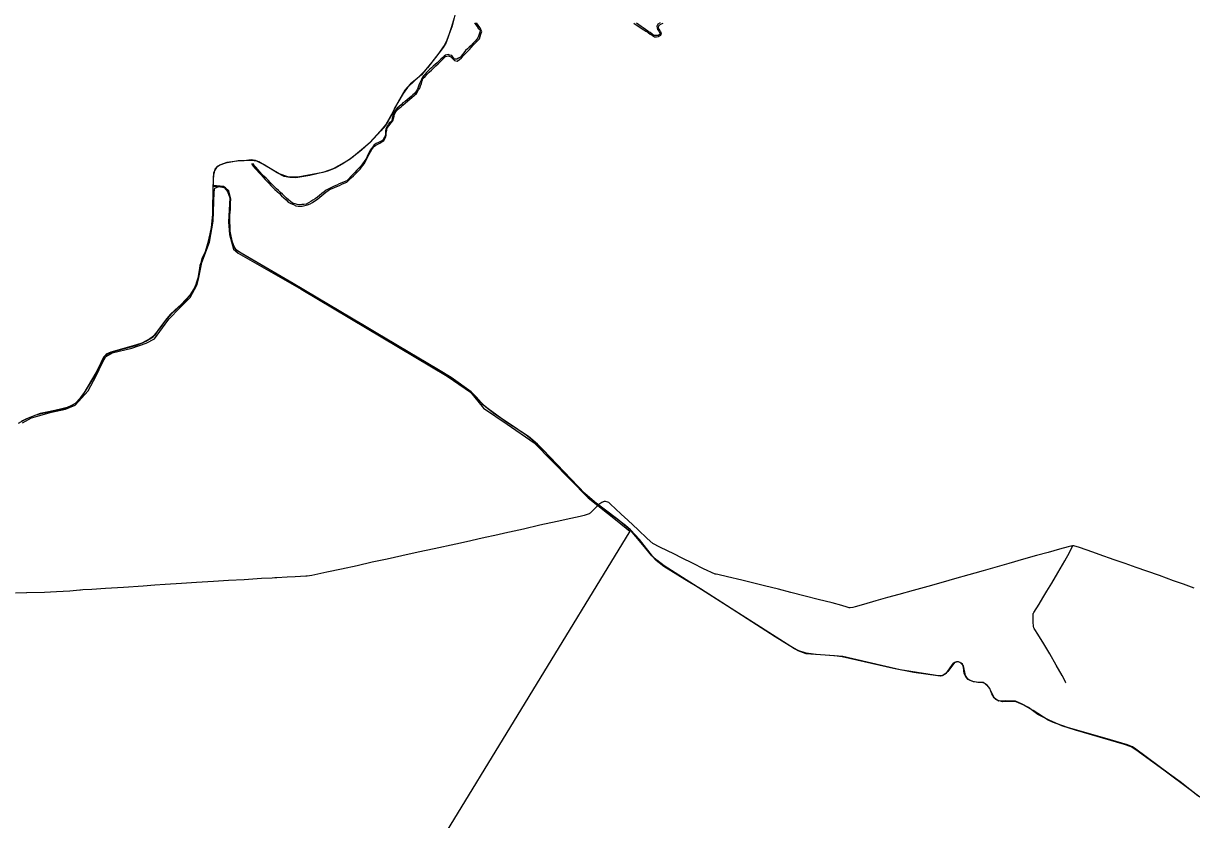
# Model space of a CAD drawing. Extents: x -789162 to -606354, y -1062736 to -945481.
# Drawn here: x -717217 to -713459, y -974592 to -972031 of the extents above; entities that cross this region are included whole.
import ezdxf

# ---------------------------------------------------------------- set-up
doc = ezdxf.new("R2010")
doc.units = 0
for name, color, linetype in [('_SIRSI VZTAHY_CYKLOTRASY MISTNI S', 7, 'Continuous'), ('_SIRSI VZTAHY_NATURA_EVL', 7, 'Continuous'), ('_SIRSI VZTAHY_OP vodnich zdroju II stupne', 7, 'Continuous'), ('_SIRSI VZTAHY_SILNICE III TRIDY_STAV', 7, 'Continuous'), ('_SIRSI VZTAHY_VTL PLYNOVOD', 7, 'Continuous')]:
    doc.layers.add(name, color=color, linetype=linetype)

msp = doc.modelspace()

# ---------------------------------------------------------------- linework, layer by layer
at = {"layer": '_SIRSI VZTAHY_CYKLOTRASY MISTNI S'}
for points in [[(-715828.3, -972000.4), (-715838, -972039.4), (-715854.3, -972085), (-715863.4, -972101.7), (-715883.5, -972130.7), (-715917, -972174.2), (-715934.8, -972193.2), (-715981, -972237.1), (-715995.6, -972256.6), (-716023.2, -972303.9), (-716028.5, -972318.5), (-716044.4, -972346.4), (-716053.2, -972360.2), (-716067, -972376.7), (-716101.4, -972413.9), (-716114.8, -972426.1), (-716122.7, -972432.6), (-716161.8, -972464.7), (-716191.6, -972484.2), (-716214.3, -972496.2), (-716235.5, -972505.2), (-716253.7, -972511.1), (-716334.4, -972526.1), (-716363, -972525.6), (-716393.6, -972515.2), (-716459.9, -972476.3), (-716470.3, -972472.5), (-716477.4, -972471), (-716484.4, -972470.4), (-716506.8, -972472.8), (-716528.7, -972474), (-716562.2, -972479), (-716582.6, -972485.6), (-716593.1, -972491.1), (-716600.6, -972500.1), (-716603.6, -972509.2), (-716606.4, -972523.4), (-716606, -972552.2)], [(-717232.7, -973317.2), (-717205.5, -973302), (-717175.4, -973290.2), (-717159.2, -973285.4), (-717080, -973268), (-717073.5, -973265.5), (-717065.4, -973262.2), (-717050.6, -973253), (-717033, -973235.6), (-717018.8, -973216.8), (-716981.8, -973156), (-716974.6, -973142.2), (-716966, -973118.8), (-716958.2, -973103.8), (-716949.8, -973095.8), (-716934.4, -973088.8), (-716903.7, -973080.3), (-716855.4, -973066.8), (-716833.4, -973058.8), (-716823, -973053.2), (-716799.4, -973038.8), (-716773.6, -973007.4), (-716760.4, -972988.6), (-716739.2, -972964), (-716696.4, -972924.8), (-716680.2, -972905), (-716667.6, -972884.6), (-716655.8, -972856.4), (-716649.8, -972819.4), (-716648.1, -972808.9), (-716630.6, -972764.4), (-716625.4, -972746), (-716621.7, -972731.2), (-716612, -972688.8), (-716607.4, -972645), (-716607.1, -972623.2), (-716606.3, -972573), (-716606, -972552.2)], [(-713438.6, -974515), (-713495.5, -974470), (-713530.4, -974445.7), (-713638.1, -974364.7), (-713649.1, -974358), (-713665.6, -974351.5), (-713720.3, -974335.5), (-713858.5, -974295.2), (-713906.1, -974278.3), (-713920.9, -974271.3), (-713968.6, -974240.5), (-714000.8, -974222), (-714023, -974212.8), (-714028.6, -974211.4), (-714066.4, -974212.9), (-714082.1, -974208.8), (-714089, -974204.9), (-714092.8, -974200.6), (-714110.6, -974166.6), (-714125.7, -974153.1), (-714130.3, -974151.2), (-714161, -974148.1), (-714173.9, -974143.3), (-714180.3, -974138.8), (-714185.7, -974131.8), (-714190.2, -974122.2), (-714192.9, -974101.8), (-714196.5, -974092.2), (-714200.6, -974088.1), (-714208.5, -974084.4), (-714215, -974083.8), (-714222, -974086.8), (-714243.2, -974115.2), (-714252.3, -974123.9), (-714258.8, -974127.9), (-714267, -974129.8), (-714307.3, -974123.5), (-714396.5, -974109.5), (-714580.6, -974066.8), (-714666.6, -974060.5), (-714698.6, -974056.4), (-714722.5, -974048.9), (-714736.5, -974042.6), (-715156, -973775.3), (-715179.6, -973757.4), (-715192.7, -973744.5), (-715235.2, -973691.3), (-715264, -973660.2), (-715279.9, -973645.8), (-715373.3, -973574.8), (-715396.3, -973555.2), (-715409.8, -973543.7), (-715544.6, -973402.6), (-715563.3, -973384.3), (-715592.6, -973359.6), (-715665.8, -973310.9), (-715722.3, -973271.1), (-715736.3, -973258.9), (-715760.7, -973231.6), (-715776.7, -973215.9), (-715840.4, -973170.2), (-715881.5, -973144.9), (-716047.8, -973046.2), (-716349.5, -972867.1), (-716528.8, -972762), (-716536.1, -972755.2), (-716543.5, -972740.1), (-716548.2, -972721.6), (-716553, -972690.1), (-716553.5, -972657), (-716550.7, -972628), (-716550.3, -972608.4), (-716550, -972596.6), (-716551.2, -972586.4), (-716556.3, -972569.9), (-716566.6, -972559.6), (-716573.2, -972556.1), (-716606, -972552.2)]]:
    msp.add_lwpolyline(points, dxfattribs=at)
at = {"layer": '_SIRSI VZTAHY_NATURA_EVL'}
for points in [[(-715765.6, -972029.8), (-715761.6, -972035.4), (-715757.6, -972041), (-715753.7, -972046.6), (-715746.9, -972052.6), (-715748.9, -972059.1), (-715750.9, -972065.6), (-715752.9, -972072.1), (-715755.4, -972077.1), (-715757.9, -972082.2), (-715764.1, -972088.7), (-715770.4, -972095.2), (-715776.6, -972101.7), (-715782.5, -972107.3), (-715788.4, -972113), (-715794.4, -972118.6), (-715800, -972125.7), (-715805.7, -972132.7), (-715811.3, -972139.8), (-715817.2, -972143.2), (-715823.1, -972146.6), (-715829.9, -972146.6), (-715834.6, -972140.6), (-715839.2, -972134.7), (-715844.8, -972133), (-715850.2, -972131.3), (-715858.7, -972133), (-715863.3, -972136.8), (-715868, -972140.6), (-715874.1, -972146.3), (-715880.3, -972152.1), (-715886.4, -972157.8), (-715892.6, -972163.5), (-715898.5, -972168.6), (-715904.4, -972173.6), (-715909.5, -972178.7), (-715914.6, -972183.8), (-715919.7, -972188.9), (-715924.2, -972194), (-715928.7, -972199), (-715933.2, -972204.1), (-715936.6, -972211.8), (-715940, -972219.4), (-715943.4, -972227), (-715946.8, -972235.9), (-715950.1, -972244.8), (-715954.4, -972250.7), (-715958.6, -972256.6), (-715964.1, -972261.3), (-715969.6, -972265.9), (-715976.2, -972271.2), (-715982.8, -972276.5), (-715989.3, -972281.8), (-715995.9, -972287.1), (-716002.2, -972292.6), (-716008.6, -972298.1), (-716014.1, -972304), (-716019.6, -972309.9), (-716023.4, -972315.9), (-716027.2, -972321.8), (-716028.7, -972329.1), (-716030.2, -972336.3), (-716031.9, -972345.2), (-716039.6, -972350.2), (-716043.5, -972357), (-716047.5, -972363.8), (-716051.4, -972370.6), (-716052, -972378.2), (-716052.6, -972385.8), (-716053.1, -972393.4), (-716056.9, -972400.2), (-716060.8, -972407), (-716067.7, -972410.6), (-716074.7, -972414.2), (-716081.7, -972417.8), (-716088.7, -972421.4), (-716093.3, -972427.9), (-716098, -972434.5), (-716102.6, -972441.1), (-716106.9, -972449.9), (-716111.1, -972458.7), (-716115.4, -972467.6), (-716120.7, -972475), (-716126, -972482.4), (-716131.2, -972489.8), (-716137.8, -972496.6), (-716144.2, -972503.4), (-716150.8, -972510.2), (-716157.2, -972517), (-716163.8, -972523.8), (-716170.2, -972530.6), (-716176.8, -972537.4), (-716184.8, -972540.8), (-716192.8, -972544.1), (-716200.9, -972547.5), (-716208.9, -972550.9), (-716216.9, -972554.3), (-716225.4, -972558.5), (-716233.9, -972562.8), (-716242.4, -972567), (-716249.6, -972572.7), (-716256.7, -972578.4), (-716263.9, -972584.1), (-716271.1, -972589.8), (-716278.3, -972595.6), (-716285.5, -972599.8), (-716292.6, -972604), (-716299.7, -972608.3), (-716306.9, -972612.5), (-716314.3, -972613.2), (-716321.7, -972613.9), (-716329.1, -972614.6), (-716335.8, -972613.2), (-716342.5, -972611.8), (-716349.2, -972610.4), (-716356.7, -972604.6), (-716364.1, -972598.8), (-716370.6, -972592.8), (-716377.1, -972586.8), (-716383.6, -972580.8), (-716390.1, -972574.8), (-716396.7, -972568.8), (-716403.2, -972562.8), (-716409.8, -972556.1), (-716416.4, -972549.3), (-716423, -972542.6), (-716429.7, -972535.8), (-716436.3, -972529.1), (-716442.9, -972522.3), (-716449.5, -972515.6), (-716456.1, -972508.8), (-716462.5, -972501.4), (-716468.8, -972494), (-716475.2, -972486.6), (-716475.2, -972483.6), (-716482.4, -972482.9), (-716482.4, -972483.6), (-716477.3, -972490), (-716472.2, -972496.3), (-716465.6, -972503.6), (-716459, -972510.9), (-716452.4, -972518.2), (-716445.8, -972525.5), (-716439.2, -972532.8), (-716432.9, -972539.2), (-716426.7, -972545.6), (-716420.4, -972552), (-716414.1, -972558.4), (-716407.9, -972564.9), (-716400.7, -972571.7), (-716393.5, -972578.4), (-716386.3, -972585.2), (-716379.1, -972592), (-716371.9, -972598.8), (-716364.7, -972605.6), (-716356.5, -972609.8), (-716348.3, -972614), (-716340.1, -972618.2), (-716333.4, -972618.5), (-716326.6, -972618.8), (-716319.8, -972619.1), (-716311.3, -972617), (-716302.9, -972614.9), (-716294.8, -972611.1), (-716286.8, -972607.2), (-716278.9, -972601.6), (-716271, -972596), (-716263.1, -972590.3), (-716256.9, -972584.7), (-716250.6, -972579), (-716244.4, -972573.4), (-716238.1, -972569.1), (-716231.8, -972564.9), (-716223.9, -972561.8), (-716216, -972558.7), (-716208.1, -972555.6), (-716200.2, -972552), (-716192.4, -972548.4), (-716184.6, -972544.8), (-716176.8, -972541.2), (-716169.4, -972534.7), (-716162, -972528.2), (-716154.7, -972521.8), (-716149.3, -972516.4), (-716144, -972511), (-716138.6, -972505.6), (-716134, -972499.7), (-716129.3, -972493.8), (-716124.7, -972487.9), (-716120, -972481.9), (-716116.2, -972474.3), (-716112.4, -972466.7), (-716108.6, -972459.1), (-716104.8, -972451.4), (-716100.2, -972444.1), (-716095.7, -972436.8), (-716091.2, -972429.4), (-716087.4, -972426.1), (-716083.6, -972422.7), (-716076.8, -972419.2), (-716070.3, -972415.9), (-716063.9, -972412.5), (-716057.4, -972409.1), (-716054, -972402.8), (-716050.6, -972396.4), (-716050.2, -972390.5), (-716049.8, -972384.6), (-716048, -972375.7), (-716046.3, -972366.8), (-716040.8, -972359.2), (-716035.3, -972351.6), (-716028.6, -972344.8), (-716026, -972337.1), (-716024.5, -972329.9), (-716022.9, -972322.7), (-716018.7, -972315.9), (-716014.5, -972309.1), (-716008.3, -972304), (-716002.1, -972299), (-715995.9, -972293.9), (-715988.7, -972287.7), (-715981.5, -972281.5), (-715974.3, -972275.2), (-715967.1, -972269), (-715959.9, -972262.8), (-715952.7, -972256.6), (-715949, -972251), (-715945.4, -972245.3), (-715941.7, -972239.7), (-715939.1, -972231.9), (-715936.6, -972224), (-715934, -972216.2), (-715931.5, -972208.4), (-715924.7, -972201.6), (-715918, -972194.8), (-715911.2, -972188.1), (-715904.1, -972181.3), (-715897, -972174.5), (-715889.8, -972167.7), (-715882.7, -972161), (-715875.6, -972154.2), (-715870, -972148.8), (-715864.3, -972143.4), (-715858.7, -972138.1), (-715849.4, -972135.6), (-715841.8, -972138.9), (-715835.8, -972144.9), (-715829.9, -972150.8), (-715821.4, -972152.5), (-715814.2, -972147), (-715807.1, -972141.5), (-715800.9, -972134.8), (-715794.7, -972128.2), (-715788.6, -972121.5), (-715782.4, -972114.9), (-715776.2, -972108.2), (-715770, -972101.6), (-715763.9, -972094.9), (-715759.1, -972090.1), (-715754.3, -972085.3), (-715749.5, -972080.5), (-715747.2, -972072.9), (-715745, -972065.3), (-715742.7, -972057.7), (-715745.2, -972051.3), (-715747.8, -972044.9), (-715753.7, -972036.9), (-715759.6, -972028.9)], [(-715253.7, -972030.8), (-715245.6, -972036), (-715237.4, -972041.2), (-715229.3, -972046.5), (-715221.2, -972051.8), (-715214.2, -972056.3), (-715207.3, -972060.9), (-715200.3, -972065.4), (-715193.4, -972070), (-715186.4, -972074.6), (-715180.1, -972074.2), (-715173.8, -972073.8), (-715166.1, -972068.7), (-715164.4, -972061.9), (-715167, -972057.2), (-715169.5, -972052.6), (-715174.6, -972044.9), (-715172.1, -972037.3), (-715164.4, -972032.2), (-715158.9, -972030.6)], [(-715168.7, -972029.8), (-715176.3, -972033.1), (-715179.7, -972039.9), (-715178.4, -972045.4), (-715177.1, -972050.9), (-715172.1, -972057.7), (-715168.7, -972066.1), (-715175.4, -972070.4), (-715180.9, -972070.4), (-715186.4, -972070.4), (-715193.8, -972065.6), (-715201.1, -972060.7), (-715208.4, -972055.9), (-715215.6, -972050.9), (-715222.8, -972045.8), (-715230, -972040.7), (-715237.2, -972035.6), (-715244.4, -972030.6)]]:
    msp.add_lwpolyline(points, dxfattribs=at)
at = {"layer": '_SIRSI VZTAHY_OP vodnich zdroju II stupne'}
msp.add_lwpolyline([(-717219.9, -973315.7), (-717190.8, -973299.9), (-717126, -973281.3), (-717081, -973272.1), (-717050.6, -973258.9), (-717008.2, -973212.6), (-716983.1, -973164.9), (-716963.3, -973123.9), (-716951.3, -973102.7), (-716931.5, -973090.8), (-716868, -973075), (-716821.7, -973059.1), (-716795.2, -973045.9), (-716760.8, -972998.2), (-716748.9, -972982.4), (-716713.2, -972945.3), (-716680.2, -972912.2), (-716659, -972872.6), (-716652.4, -972848.7), (-716643.1, -972799.8), (-716618, -972735), (-716606.1, -972667.5), (-716603.4, -972573.6), (-716600.7, -972561.3), (-716587.9, -972555.9), (-716570.8, -972559.1), (-716560.1, -972572), (-716552.7, -972592.2), (-716556.9, -972669.1), (-716553.7, -972709.7), (-716540.9, -972756.7), (-716526, -972770.5), (-716323.1, -972885.9), (-715853.3, -973165.6), (-715779, -973216.7), (-715736.3, -973268.8), (-715660.2, -973319.5), (-715573.4, -973379.6), (-715399.9, -973557.1), (-715306.5, -973630.5), (-715266.5, -973663.8), (-715915.9, -974727.4)], dxfattribs=at)
at = {"layer": '_SIRSI VZTAHY_SILNICE III TRIDY_STAV'}
for points in [[(-715831.7, -972012.9), (-715839.5, -972041.8), (-715849.1, -972070.7), (-715857.4, -972092.8), (-715867, -972108.4), (-715880.3, -972126.7), (-715902.8, -972155.6), (-715922.6, -972179.5), (-715936.5, -972196.3), (-715956.5, -972213.7), (-715972.1, -972225.8), (-715989.5, -972246), (-716007.4, -972275.9), (-716032.7, -972323.6), (-716050.6, -972355.9), (-716068.9, -972377.7), (-716102, -972414.4), (-716129.5, -972438.3), (-716169, -972470.4), (-716219.9, -972498.4), (-716250.2, -972509.9), (-716295.2, -972520), (-716340.6, -972527.3), (-716359.4, -972526.9), (-716378, -972523.1), (-716401, -972511.9), (-716442.5, -972486.1), (-716466.4, -972473.8), (-716484.5, -972471.9), (-716526, -972473.6), (-716566.7, -972480.7), (-716584.9, -972487.4), (-716595.9, -972494.4), (-716601.2, -972502.6), (-716605.4, -972512.2), (-716606.9, -972540.8), (-716607.1, -972557.1)], [(-716607.1, -972557.1), (-716607.2, -972575.2), (-716606.9, -972609.5), (-716610.8, -972676.9), (-716617.9, -972713.6), (-716623.5, -972746.2), (-716632.1, -972766.7), (-716642.4, -972786.8), (-716651.8, -972825.5), (-716656.2, -972849.9), (-716666.8, -972883.4), (-716679.2, -972902.7), (-716709.1, -972935.3), (-716730.2, -972953.6), (-716744.9, -972966.9), (-716755.3, -972980.5), (-716782, -973015.6), (-716795.3, -973034.4), (-716810, -973045.4), (-716836.2, -973059.6), (-716864.2, -973068.3), (-716906, -973079.9), (-716935.7, -973088.8), (-716950.6, -973094.8), (-716960.4, -973107.8), (-716980.4, -973149.4), (-717026, -973225.1), (-717048, -973252.1), (-717061.9, -973260.1), (-717075.6, -973266.3), (-717093.1, -973270.2), (-717115.2, -973275.7), (-717141.8, -973281.2), (-717163.1, -973285.9), (-717190.8, -973296.2), (-717223, -973310.6)], [(-713432.9, -974518.9), (-713463.3, -974495.7), (-713547.9, -974432.4), (-713638.4, -974367), (-713653.2, -974357.4), (-713674.4, -974349.9), (-713832.7, -974304.2), (-713877, -974290), (-713917.3, -974271.8), (-713953.3, -974253.3), (-713984.2, -974231.5), (-714006.5, -974219.3), (-714025.3, -974210.9), (-714057.7, -974209.3), (-714079.3, -974210.6), (-714088.2, -974205.8), (-714094.4, -974199.5), (-714101.3, -974186.6), (-714108.1, -974170.4), (-714117, -974158.7), (-714129.2, -974150.9), (-714146.5, -974150.4), (-714162.6, -974147), (-714177.6, -974140.9), (-714186.5, -974127.6), (-714193, -974096.6), (-714203.2, -974086.1), (-714213.7, -974084.3), (-714226.1, -974088.9), (-714249.5, -974121.3), (-714261, -974129.2), (-714274.9, -974129), (-714352.4, -974118.2), (-714418.2, -974105.9), (-714583, -974068.4), (-714608.3, -974064.8), (-714698.5, -974058.2), (-714724.8, -974049.3), (-714754.1, -974031.8), (-714798.4, -974003.3), (-714873.8, -973955.2), (-714970.1, -973893.1), (-715039.2, -973849.1), (-715088.7, -973818.9), (-715156.6, -973777.2), (-715181.1, -973758.1), (-715195, -973743.5), (-715224, -973707.4), (-715263.6, -973661.3), (-715304.9, -973627), (-715349.2, -973593.1), (-715379.2, -973570.7), (-715427.6, -973526.4), (-715469.3, -973482.6), (-715546.2, -973402.8), (-715579.5, -973371.4), (-715599.5, -973355.2), (-715649.7, -973320.6), (-715699.9, -973287.9), (-715729.7, -973265.7), (-715741.3, -973253.4), (-715764.5, -973228.9), (-715786.2, -973209.6), (-715822.1, -973184.1), (-715858.6, -973159), (-715947.9, -973106.1), (-716029.1, -973057.8), (-716078.9, -973028.3), (-716130.6, -972997.6), (-716200.9, -972956.7), (-716267.3, -972917.4), (-716318.3, -972886.9), (-716397, -972839.6), (-716513.1, -972772.6), (-716532.2, -972759.2), (-716539.3, -972748.9), (-716544.7, -972735.1), (-716551.6, -972700.8), (-716552.7, -972654), (-716550.8, -972607.8), (-716551.4, -972587.8), (-716559.6, -972568.1), (-716572, -972558.9), (-716586.3, -972556.1), (-716607.1, -972557.1)]]:
    msp.add_lwpolyline(points, dxfattribs=at)
at = {"layer": '_SIRSI VZTAHY_VTL PLYNOVOD'}
for points in [[(-713841.7, -973711.5), (-713842.4, -973711.6), (-713843.6, -973711.8), (-713847.6, -973712.2), (-713855.6, -973714.3), (-713884.2, -973722), (-713920.4, -973732.2), (-713957.8, -973742.5), (-714000.3, -973754.4), (-714047.2, -973768.1), (-714092.4, -973780.8), (-714129.5, -973791.3), (-714156.8, -973798.8), (-714175.4, -973803.9), (-714221.6, -973816.9), (-714258.1, -973827.6), (-714307.4, -973841.4), (-714354.6, -973854.9), (-714400.5, -973867.5), (-714437.8, -973877.8), (-714474.8, -973888.2), (-714514, -973899.5), (-714540.9, -973907.5), (-714548.6, -973909.4), (-714557, -973910.5), (-714560.7, -973910), (-714566.7, -973908.3), (-714584.2, -973903.1), (-714615.3, -973894.6), (-714660.1, -973883.2), (-714702.6, -973872.6), (-714747.7, -973861.2), (-714788.4, -973850.8), (-714832.9, -973839.9), (-714906.2, -973821.8), (-714952.4, -973810.6), (-714983.1, -973803.7), (-714988.2, -973802.6), (-714991.8, -973801.8), (-715029.2, -973784.9), (-715061.9, -973768.2), (-715099.7, -973749.6), (-715100.2, -973749.4), (-715122.9, -973738.1), (-715169.1, -973715.7), (-715192.3, -973703.9), (-715192.3, -973703.9), (-715210.5, -973687.3), (-715239.6, -973659.6), (-715272.5, -973628.9), (-715294.2, -973608.8), (-715312.3, -973592), (-715328, -973577.5), (-715334.1, -973572), (-715337.2, -973570.4), (-715344.3, -973568.5), (-715346, -973568.4), (-715348.4, -973568.7), (-715348.4, -973568.7), (-715351.2, -973569.2), (-715351.8, -973569.3), (-715356.1, -973571.4), (-715362.3, -973575.8), (-715362.4, -973575.8), (-715365.6, -973578.4), (-715368.7, -973581.5), (-715378.9, -973591.3), (-715394.1, -973606.1), (-715395.6, -973607.3), (-715397.2, -973608.2), (-715400.6, -973609.6), (-715403.7, -973610.7), (-715412.9, -973613.1), (-715425.9, -973616.3), (-715455.9, -973623.4), (-715500.2, -973633.2), (-715555.7, -973645.2), (-715608.2, -973657.1), (-715668.3, -973670.8), (-715690.7, -973675.8), (-715740.6, -973686.9), (-715791.1, -973698.1), (-715825.6, -973705.4), (-715825.7, -973705.4), (-715895, -973720.5), (-715947, -973731.7), (-715999.2, -973743.1), (-716046.4, -973753.6), (-716094.7, -973764.1), (-716143.7, -973775.1), (-716193.9, -973786), (-716240.6, -973796.1), (-716288.8, -973806.4), (-716303.7, -973808.2), (-716308.1, -973808.7), (-716308.6, -973808.7), (-716342.7, -973811.2), (-716367.9, -973812.1), (-716401.6, -973813.7), (-716402.2, -973813.7), (-716402.3, -973813.7), (-716402.4, -973813.8), (-716407.8, -973814), (-716417, -973814.6), (-716451.3, -973816.6), (-716507.1, -973820.2), (-716557.4, -973823), (-716605.2, -973825.7), (-716660.4, -973829.3), (-716708.3, -973832.1), (-716761.2, -973835.1), (-716794, -973837.5), (-716831.8, -973841.1), (-716894.9, -973845.6), (-716952.6, -973848.7), (-716997.2, -973851.1), (-717025.4, -973852.7), (-717033.4, -973853.3), (-717035.1, -973853.5), (-717067.5, -973856.5), (-717109.9, -973859.3), (-717149.2, -973861), (-717205.7, -973862.3), (-717206.4, -973862.4), (-717242.5, -973863.4)], [(-713864.5, -974152.1), (-713863.8, -974150.8), (-713875.6, -974128.6), (-713894.3, -974094.7), (-713915.5, -974058.1), (-713934.7, -974026.3), (-713954.2, -973995.5), (-713963.6, -973980.1), (-713965.8, -973976.5), (-713966.5, -973974.8), (-713967.8, -973969.2), (-713968.4, -973956.3), (-713968.8, -973932.6), (-713968.8, -973928.9), (-713967.8, -973927.3), (-713966.9, -973925.8), (-713949.8, -973898.8), (-713949.6, -973898.4), (-713938, -973878.6), (-713924.3, -973856.7), (-713909, -973830.9), (-713889.5, -973798), (-713867.2, -973759.9), (-713852.2, -973732.7), (-713847.4, -973722.7), (-713842.5, -973713.2), (-713842.4, -973713)], [(-713842.1, -973712.3), (-713842.4, -973712.1), (-713842.5, -973712.3), (-713842.6, -973712.5), (-713842.8, -973712.8), (-713842.4, -973713)], [(-713842.4, -973713), (-713842.3, -973712.6), (-713842.2, -973712.5), (-713842.1, -973712.3)], [(-713841.7, -973711.5), (-713842, -973712.1), (-713842, -973712.1), (-713842.1, -973712.3)], [(-713450.9, -973847.1), (-713485.4, -973834.3), (-713516.9, -973823.3), (-713562.4, -973806.9), (-713602.8, -973792.5), (-713637.3, -973780.4), (-713672.8, -973768), (-713708.4, -973756.1), (-713756.6, -973739), (-713777.3, -973731.7), (-713819.9, -973716.6), (-713837.6, -973711.4), (-713840.2, -973711.5), (-713841.7, -973711.5)]]:
    msp.add_lwpolyline(points, dxfattribs=at)

doc.saveas('drawing.dxf')
